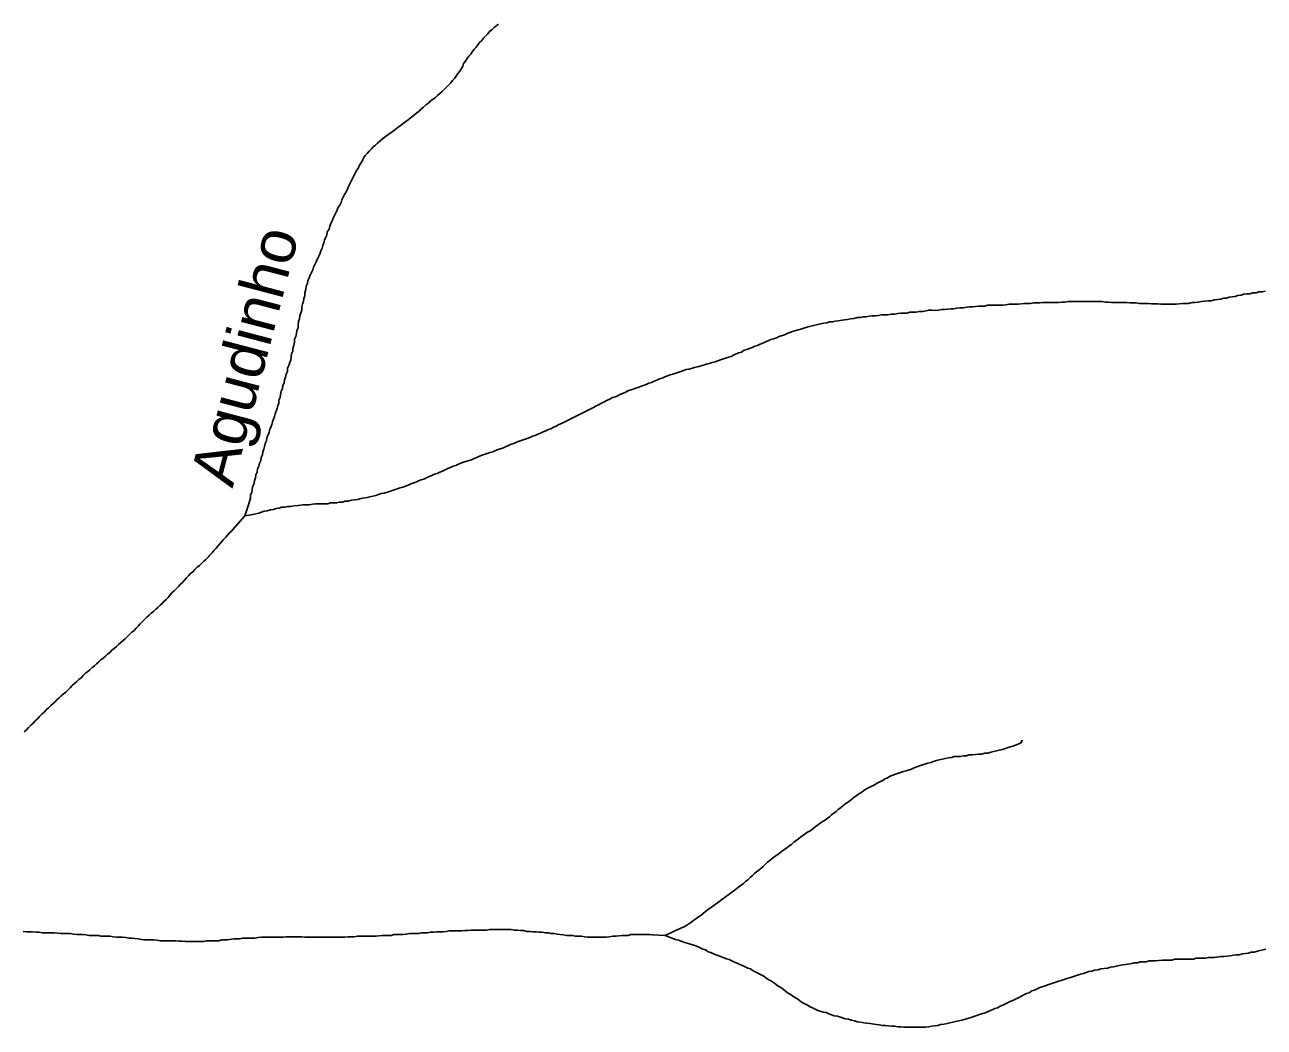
# Model space of a CAD drawing. Extents: x 652.3 to 678, y 7316.9 to 7344.9.
# Drawn here: x 666.148 to 668.383, y 7336.47 to 7338.278 of the extents above; entities that cross this region are included whole.
import ezdxf
from ezdxf.enums import TextEntityAlignment as Align

# ---------------------------------------------------------------- set-up
doc = ezdxf.new("R2010")
doc.units = 0
doc.header["$LTSCALE"] = 0.032
doc.layers.add('61', color=7, linetype='Continuous')
doc.layers.add('7', color=7, linetype='Continuous', lineweight=25)

msp = doc.modelspace()

# ---------------------------------------------------------------- linework, layer by layer
at = {"layer": '7'}
for points in [[(666.7458, 7338.0147), (666.749, 7338.0187), (666.7506, 7338.0234), (666.7538, 7338.0282), (666.757, 7338.033), (666.7586, 7338.0378), (666.7617, 7338.0417), (666.7649, 7338.0457), (666.7689, 7338.0497), (666.7729, 7338.0537), (666.7761, 7338.0576), (666.78, 7338.0608), (666.784, 7338.064), (666.788, 7338.068), (666.792, 7338.0712), (666.796, 7338.0744), (666.7999, 7338.0775), (666.8047, 7338.0807), (666.8095, 7338.0839), (666.8135, 7338.0871), (666.8174, 7338.0903), (666.8214, 7338.0935), (666.8262, 7338.0966), (666.8302, 7338.0998), (666.8349, 7338.103), (666.8389, 7338.1062), (666.8429, 7338.1094), (666.8469, 7338.1125), (666.8509, 7338.1157), (666.8548, 7338.1189), (666.8588, 7338.1221), (666.8628, 7338.1261), (666.8668, 7338.1293), (666.8708, 7338.1332), (666.8755, 7338.1364), (666.8795, 7338.1404), (666.8843, 7338.1436), (666.8883, 7338.1468), (666.8922, 7338.1499), (666.8962, 7338.1539), (666.9002, 7338.1571), (666.9042, 7338.1611), (666.9082, 7338.1651), (666.9121, 7338.169), (666.9161, 7338.173), (666.9193, 7338.177), (666.9225, 7338.181), (666.9257, 7338.185), (666.9288, 7338.1897), (666.932, 7338.1937), (666.9352, 7338.1985), (666.9376, 7338.2033), (666.9392, 7338.208), (666.9424, 7338.212), (666.9455, 7338.2168), (666.9487, 7338.2208), (666.9519, 7338.2247), (666.9551, 7338.2295), (666.9583, 7338.2335), (666.9615, 7338.2375), (666.9646, 7338.2414), (666.9678, 7338.2454), (666.9718, 7338.2494), (666.975, 7338.2534), (666.979, 7338.2574), (666.9829, 7338.2613), (666.9861, 7338.2653), (666.9901, 7338.2685), (666.9941, 7338.2725), (666.9981, 7338.2757), (667.002, 7338.2788)], [(666.5787, 7337.5126), (666.5803, 7337.5174), (666.5811, 7337.5229), (666.5835, 7337.5277), (666.5843, 7337.5333), (666.5867, 7337.5381), (666.5883, 7337.5428), (666.5899, 7337.5476), (666.5915, 7337.5524), (666.5931, 7337.5572), (666.5946, 7337.5619), (666.5962, 7337.5667), (666.5978, 7337.5715), (666.5994, 7337.5763), (666.601, 7337.581), (666.6026, 7337.5858), (666.6042, 7337.5906), (666.6058, 7337.5954), (666.6058, 7337.6009), (666.6082, 7337.6057), (666.609, 7337.6113), (666.6098, 7337.6168), (666.6122, 7337.6216), (666.613, 7337.6272), (666.6153, 7337.632), (666.6161, 7337.6375), (666.6177, 7337.6423), (666.6193, 7337.6479), (666.6217, 7337.6526), (666.6217, 7337.6582), (666.6241, 7337.663), (666.6257, 7337.6686), (666.6273, 7337.6733), (666.6281, 7337.6789), (666.6289, 7337.6845), (666.6313, 7337.6892), (666.6313, 7337.6948), (666.6328, 7337.6996), (666.6344, 7337.7052), (666.6344, 7337.7107), (666.6368, 7337.7155), (666.6376, 7337.7211), (666.6384, 7337.7266), (666.6408, 7337.7314), (666.6408, 7337.737), (666.6416, 7337.7426), (666.6432, 7337.7473), (666.644, 7337.7529), (666.6456, 7337.7585), (666.6472, 7337.7632), (666.6472, 7337.7688), (666.6488, 7337.7736), (666.6503, 7337.7784), (666.6511, 7337.7839), (666.6527, 7337.7887), (666.6527, 7337.7943), (666.6543, 7337.8006), (666.6551, 7337.8062), (666.6575, 7337.811), (666.6583, 7337.8166), (666.6607, 7337.8213), (666.6623, 7337.8261), (666.6647, 7337.8309), (666.6671, 7337.8356), (666.6686, 7337.8404), (666.671, 7337.8452), (666.6734, 7337.85), (666.675, 7337.8547), (666.6774, 7337.8595), (666.6798, 7337.8643), (666.6814, 7337.8699), (666.6838, 7337.8746), (666.6854, 7337.8794), (666.6869, 7337.8842), (666.6885, 7337.889), (666.6901, 7337.8937), (666.6925, 7337.8985), (666.6933, 7337.9041), (666.6965, 7337.9089), (666.6981, 7337.9144), (666.6997, 7337.9192), (666.7021, 7337.924), (666.7037, 7337.9287), (666.706, 7337.9335), (666.7084, 7337.9383), (666.7108, 7337.9431), (666.7124, 7337.9478), (666.7156, 7337.9526), (666.718, 7337.9574), (666.7196, 7337.9622), (666.722, 7337.9669), (666.7243, 7337.9717), (666.7275, 7337.9765), (666.7299, 7337.9813), (666.7315, 7337.986), (666.7339, 7337.9908), (666.7363, 7337.9956), (666.7387, 7338.0004), (666.7411, 7338.0051), (666.7434, 7338.0099), (666.7458, 7338.0147)], [(668.3849, 7337.7975), (668.3794, 7337.7959), (668.373, 7337.7959), (668.3682, 7337.7943), (668.3619, 7337.7943), (668.3571, 7337.7927), (668.3515, 7337.7927), (668.346, 7337.7919), (668.3412, 7337.7903), (668.3356, 7337.7895), (668.3308, 7337.7879), (668.3197, 7337.7863), (668.3149, 7337.7847), (668.3094, 7337.7847), (668.3046, 7337.7831), (668.299, 7337.7823), (668.2934, 7337.7815), (668.2871, 7337.7799), (668.2815, 7337.7799), (668.2759, 7337.7792), (668.2696, 7337.7784), (668.264, 7337.7776), (668.2584, 7337.7768), (668.2529, 7337.7768), (668.2465, 7337.7752), (668.2354, 7337.7752), (668.2242, 7337.7736), (668.1964, 7337.7736), (668.1908, 7337.7744), (668.1797, 7337.7744), (668.1741, 7337.7752), (668.1574, 7337.7752), (668.1518, 7337.776), (668.1407, 7337.776), (668.1351, 7337.7768), (668.1073, 7337.7768), (668.1017, 7337.7776), (668.0961, 7337.7776), (668.0905, 7337.7784), (668.0293, 7337.7784), (668.0237, 7337.7776), (668.0181, 7337.7776), (668.0126, 7337.7768), (667.9839, 7337.7768), (667.9784, 7337.776), (667.9672, 7337.776), (667.9616, 7337.7752), (667.9505, 7337.7752), (667.9394, 7337.7736), (667.9227, 7337.7736), (667.9171, 7337.7728), (667.9115, 7337.772), (667.8837, 7337.772), (667.8789, 7337.7704), (667.8678, 7337.7704), (667.8622, 7337.7696), (667.8566, 7337.7688), (667.851, 7337.7688), (667.8399, 7337.7672), (667.8343, 7337.7672), (667.8288, 7337.7664), (667.8232, 7337.7656), (667.8176, 7337.7656), (667.8121, 7337.7648), (667.8065, 7337.764), (667.8009, 7337.764), (667.7953, 7337.7632), (667.789, 7337.7624), (667.7834, 7337.7632), (667.7778, 7337.7632), (667.7731, 7337.7616), (667.7675, 7337.7609), (667.7611, 7337.7609), (667.7548, 7337.7593), (667.7436, 7337.7593), (667.7388, 7337.7577), (667.7277, 7337.7577), (667.7221, 7337.7569), (667.7166, 7337.7561)], [(667.7166, 7337.7561), (667.7102, 7337.7561), (667.7038, 7337.7545), (667.6927, 7337.7545), (667.6871, 7337.7537), (667.6816, 7337.7529), (667.676, 7337.7529), (667.6704, 7337.7521), (667.6649, 7337.7513), (667.6593, 7337.7513), (667.6545, 7337.7497), (667.6489, 7337.7497), (667.6426, 7337.7481), (667.637, 7337.7473), (667.6314, 7337.7465), (667.6259, 7337.7457), (667.6147, 7337.7441), (667.6092, 7337.7433), (667.6044, 7337.7418), (667.5988, 7337.7418), (667.594, 7337.7402), (667.5885, 7337.7394), (667.5829, 7337.7386), (667.5781, 7337.737), (667.5726, 7337.7362), (667.5678, 7337.7346), (667.5622, 7337.7338), (667.5527, 7337.7306), (667.5471, 7337.729), (667.5423, 7337.7274), (667.5367, 7337.7258), (667.532, 7337.7243), (667.5272, 7337.7227), (667.5224, 7337.7211), (667.5176, 7337.7187), (667.5081, 7337.7155), (667.5033, 7337.7131), (667.4978, 7337.7115), (667.493, 7337.7099), (667.4882, 7337.7075), (667.4834, 7337.706), (667.4787, 7337.7036), (667.4739, 7337.702), (667.4691, 7337.6996), (667.4643, 7337.698), (667.4596, 7337.6956), (667.45, 7337.6924), (667.4452, 7337.6908), (667.4405, 7337.6876), (667.4357, 7337.6861), (667.4309, 7337.6845), (667.4261, 7337.6821), (667.4214, 7337.6797), (667.4166, 7337.6781), (667.4023, 7337.6733), (667.3975, 7337.6717), (667.3927, 7337.6701), (667.3872, 7337.6686), (667.3824, 7337.667), (667.3768, 7337.6654), (667.372, 7337.6638), (667.3609, 7337.6606), (667.3553, 7337.6598), (667.3458, 7337.6566), (667.3402, 7337.6558), (667.3354, 7337.6542), (667.3307, 7337.6526), (667.3163, 7337.6479), (667.3116, 7337.6463), (667.302, 7337.6431), (667.2972, 7337.6407), (667.2925, 7337.6391), (667.2877, 7337.6367), (667.2829, 7337.6351), (667.2781, 7337.6327), (667.2734, 7337.6312), (667.2686, 7337.6288), (667.2638, 7337.6272), (667.2495, 7337.6224), (667.2447, 7337.6208), (667.2352, 7337.6176), (667.2304, 7337.6144), (667.2256, 7337.6129), (667.2209, 7337.6113), (667.2161, 7337.6081), (667.2065, 7337.6049), (667.2018, 7337.6017), (667.197, 7337.6001), (667.1922, 7337.5969), (667.1874, 7337.5954), (667.1827, 7337.5922), (667.1779, 7337.5906), (667.1731, 7337.5874), (667.1588, 7337.5802), (667.154, 7337.5778), (667.1206, 7337.5611), (667.1158, 7337.5587), (667.1111, 7337.5572), (667.1063, 7337.554), (667.1015, 7337.5524), (667.0967, 7337.5492)], [(667.0967, 7337.5492), (667.092, 7337.5476), (667.0872, 7337.5452), (667.0824, 7337.5436), (667.0776, 7337.5412), (667.0729, 7337.5397), (667.0681, 7337.5373), (667.0633, 7337.5357), (667.0585, 7337.5333), (667.0538, 7337.5317), (667.0394, 7337.5269), (667.0347, 7337.5253), (667.0299, 7337.5229), (667.0251, 7337.5214), (667.0203, 7337.519), (667.0156, 7337.5174), (667.0108, 7337.515), (667.0012, 7337.5118), (666.9965, 7337.5102), (666.9917, 7337.5078), (666.9869, 7337.5062), (666.9726, 7337.5015), (666.9678, 7337.4999), (666.9631, 7337.4975), (666.9583, 7337.4959), (666.9535, 7337.4935), (666.9392, 7337.4887), (666.9344, 7337.4871), (666.9296, 7337.4855), (666.9249, 7337.4832), (666.9201, 7337.4816), (666.9153, 7337.4792), (666.9105, 7337.4776), (666.901, 7337.4728), (666.8962, 7337.4712), (666.8914, 7337.4688), (666.8867, 7337.4672), (666.8819, 7337.4649), (666.8771, 7337.4633), (666.8676, 7337.4585), (666.8628, 7337.4569), (666.858, 7337.4553), (666.8532, 7337.4529), (666.8437, 7337.4497), (666.8389, 7337.4474), (666.8294, 7337.4442), (666.8246, 7337.4426), (666.8103, 7337.4378), (666.8055, 7337.4362), (666.796, 7337.433), (666.7904, 7337.4322), (666.7808, 7337.4291), (666.7753, 7337.4275), (666.7697, 7337.4267), (666.7649, 7337.4251), (666.7538, 7337.4235), (666.7482, 7337.4219), (666.7426, 7337.4211), (666.7371, 7337.4203), (666.7307, 7337.4187), (666.7251, 7337.4187), (666.7204, 7337.4171), (666.7148, 7337.4171), (666.71, 7337.4155), (666.6989, 7337.4155), (666.6941, 7337.4139), (666.6718, 7337.4139), (666.6663, 7337.4131), (666.6607, 7337.4123), (666.6496, 7337.4123), (666.6408, 7337.4108), (666.6328, 7337.41), (666.6273, 7337.4092), (666.6217, 7337.4092), (666.6169, 7337.4076), (666.6114, 7337.4076), (666.6066, 7337.406), (666.601, 7337.4052), (666.5962, 7337.4036), (666.5907, 7337.4028), (666.5851, 7337.4012), (666.5795, 7337.4004), (666.57, 7337.3972), (666.5644, 7337.3956), (666.5588, 7337.3948), (666.5445, 7337.3924)], [(666.5445, 7337.3924), (666.5517, 7337.4139), (666.5549, 7337.4243), (666.5549, 7337.4298), (666.5573, 7337.4346), (666.558, 7337.4402), (666.5588, 7337.4458), (666.5612, 7337.4505), (666.562, 7337.4561), (666.5636, 7337.4609), (666.5644, 7337.4664), (666.5668, 7337.4712), (666.5676, 7337.4768), (666.57, 7337.4816), (666.5708, 7337.4871), (666.5732, 7337.4919), (666.574, 7337.4975), (666.5763, 7337.5023), (666.5771, 7337.5078), (666.5787, 7337.5126)], [(666.5229, 7337.3675), (666.5445, 7337.3924), (666.5445, 7337.3924)], [(666.2294, 7337.0821), (666.2334, 7337.0861), (666.2374, 7337.0901), (666.2414, 7337.0933), (666.2453, 7337.0972), (666.2493, 7337.1004), (666.2533, 7337.1044), (666.2573, 7337.1084), (666.2613, 7337.1116), (666.2652, 7337.1148), (666.2692, 7337.1187), (666.2732, 7337.1219), (666.2772, 7337.1251), (666.2811, 7337.1291), (666.2851, 7337.1323), (666.2891, 7337.1354), (666.2931, 7337.1394), (666.2971, 7337.1426), (666.301, 7337.1458), (666.305, 7337.1498), (666.309, 7337.1529), (666.313, 7337.1569), (666.317, 7337.1601), (666.3209, 7337.1641), (666.3249, 7337.1673), (666.3289, 7337.1705), (666.3329, 7337.1744), (666.3368, 7337.1784), (666.3408, 7337.1824), (666.3448, 7337.1856), (666.3488, 7337.1895), (666.352, 7337.1935), (666.3559, 7337.1975), (666.3599, 7337.2015), (666.3639, 7337.2055), (666.3679, 7337.2094), (666.3719, 7337.2134), (666.3758, 7337.2166), (666.3798, 7337.2198), (666.3838, 7337.2238), (666.3878, 7337.2269), (666.3917, 7337.2309), (666.3957, 7337.2341), (666.3989, 7337.2381), (666.4029, 7337.2413), (666.4061, 7337.2452), (666.4093, 7337.2492), (666.4132, 7337.2532), (666.4172, 7337.2572), (666.4212, 7337.2612), (666.4252, 7337.2651), (666.4284, 7337.2691), (666.4323, 7337.2723), (666.4355, 7337.2763), (666.4395, 7337.2803), (666.4427, 7337.2842), (666.4467, 7337.2882), (666.4506, 7337.2914), (666.4546, 7337.2954), (666.4586, 7337.2994), (666.4626, 7337.3025), (666.4665, 7337.3065), (666.4705, 7337.3105), (666.4745, 7337.3137), (666.4785, 7337.3177), (666.4817, 7337.3216), (666.4856, 7337.3256), (666.4888, 7337.3296), (666.492, 7337.3336), (666.496, 7337.3375), (666.4992, 7337.3415), (666.5024, 7337.3455), (666.5063, 7337.3495), (666.5103, 7337.3535), (666.5135, 7337.3574), (666.5167, 7337.3614), (666.5207, 7337.3646), (666.5229, 7337.3675)], [(666.1467, 7337.0026), (666.1507, 7337.0065), (666.1546, 7337.0105), (666.1586, 7337.0145), (666.1626, 7337.0185), (666.1666, 7337.0225), (666.1705, 7337.0264), (666.1745, 7337.0304), (666.1785, 7337.0344), (666.1825, 7337.0384), (666.1865, 7337.0423), (666.1904, 7337.0463), (666.1944, 7337.0495), (666.1984, 7337.0535), (666.2024, 7337.0567), (666.2056, 7337.0606), (666.2095, 7337.0638), (666.2135, 7337.0678), (666.2175, 7337.071), (666.2215, 7337.0742), (666.2255, 7337.0782), (666.2294, 7337.0821)], [(667.4357, 7336.7233), (667.4397, 7336.7265), (667.4436, 7336.7296), (667.4476, 7336.7328), (667.4516, 7336.736), (667.4556, 7336.74), (667.4596, 7336.7432), (667.4635, 7336.7471), (667.4675, 7336.7503), (667.4715, 7336.7535), (667.4755, 7336.7567), (667.4795, 7336.7599), (667.4874, 7336.7678), (667.4914, 7336.771), (667.4954, 7336.7742), (667.4993, 7336.7774), (667.5041, 7336.7806), (667.5081, 7336.7837), (667.5121, 7336.7869), (667.5169, 7336.7901), (667.5216, 7336.7933), (667.5256, 7336.7965), (667.5304, 7336.7997), (667.5344, 7336.8036), (667.5391, 7336.8068), (667.5431, 7336.81), (667.5471, 7336.8132), (667.5519, 7336.8164), (667.5558, 7336.8196), (667.5606, 7336.8227), (667.5654, 7336.8251), (667.5694, 7336.8283), (667.5733, 7336.8315), (667.5773, 7336.8347), (667.5821, 7336.8379), (667.5861, 7336.841), (667.5909, 7336.8434), (667.5948, 7336.8466), (667.5988, 7336.8498), (667.6028, 7336.853), (667.6068, 7336.8562), (667.6107, 7336.8593), (667.6147, 7336.8625), (667.6187, 7336.8657), (667.6227, 7336.8689), (667.6267, 7336.8721), (667.6314, 7336.8753), (667.6354, 7336.8784), (667.6394, 7336.8816), (667.6434, 7336.8848), (667.6481, 7336.888), (667.6521, 7336.8912), (667.6569, 7336.8936), (667.6609, 7336.8967), (667.6656, 7336.8999), (667.68, 7336.9071), (667.6847, 7336.9103), (667.6943, 7336.915), (667.6991, 7336.9182), (667.7038, 7336.9198), (667.7086, 7336.923), (667.7134, 7336.9246), (667.7182, 7336.9262), (667.7325, 7336.931), (667.7373, 7336.9325), (667.7468, 7336.9357), (667.7516, 7336.9381), (667.7564, 7336.9397), (667.7611, 7336.9413), (667.7707, 7336.9445), (667.7762, 7336.9461), (667.7818, 7336.9477), (667.7866, 7336.9493), (667.7922, 7336.9508), (667.7969, 7336.9524), (667.8025, 7336.9532), (667.8081, 7336.9548), (667.8136, 7336.9556), (667.8192, 7336.9564), (667.824, 7336.958), (667.8351, 7336.958), (667.8407, 7336.9596), (667.8463, 7336.9596), (667.851, 7336.9612), (667.8566, 7336.9612), (667.8622, 7336.962), (667.8678, 7336.9628), (667.8733, 7336.9628), (667.8789, 7336.9644), (667.8845, 7336.9644), (667.89, 7336.966), (667.8948, 7336.9676), (667.9004, 7336.9683), (667.9051, 7336.9699), (667.9107, 7336.9707), (667.925, 7336.9755), (667.9298, 7336.9771), (667.9394, 7336.9803), (667.9441, 7336.9827), (667.9465, 7336.9874), (667.9467, 7336.9878)], [(667.3028, 7336.6357), (667.3179, 7336.6429), (667.3227, 7336.6453), (667.3275, 7336.6469), (667.3323, 7336.6493), (667.337, 7336.6509), (667.3418, 7336.6541), (667.349, 7336.6588), (667.3585, 7336.666), (667.3625, 7336.6692), (667.3673, 7336.6724), (667.3712, 7336.6755), (667.3752, 7336.6787), (667.3792, 7336.6819), (667.384, 7336.6851), (667.3887, 7336.6883), (667.3927, 7336.6914), (667.3967, 7336.6946), (667.4015, 7336.6978), (667.4055, 7336.701), (667.4102, 7336.7042), (667.4142, 7336.7074), (667.419, 7336.7105), (667.423, 7336.7137), (667.4269, 7336.7169), (667.4317, 7336.7201), (667.4357, 7336.7233)], [(666.2302, 7336.6389), (666.2127, 7336.6389), (666.2071, 7336.6397), (666.2016, 7336.6405), (666.1793, 7336.6405), (666.1737, 7336.6413), (666.1682, 7336.6413), (666.1618, 7336.6421), (666.1507, 7336.6421), (666.1451, 7336.6429)], [(667.3028, 7336.6357), (667.2797, 7336.6365), (667.2742, 7336.6373), (667.2407, 7336.6373), (667.236, 7336.6357), (667.2248, 7336.6357), (667.2137, 7336.6342), (667.2081, 7336.6342), (667.2018, 7336.6334), (667.1962, 7336.6326), (667.1628, 7336.6326), (667.1572, 7336.6334), (667.1516, 7336.6342), (667.1405, 7336.6342), (667.1357, 7336.6357), (667.1246, 7336.6357), (667.119, 7336.6365), (667.1134, 7336.6373), (667.1079, 7336.6381), (667.1023, 7336.6389), (667.0967, 7336.6389), (667.092, 7336.6405), (667.0864, 7336.6405), (667.0808, 7336.6413), (667.0752, 7336.6413), (667.0697, 7336.6421), (667.0641, 7336.6421), (667.0585, 7336.6429), (667.053, 7336.6429), (667.0474, 7336.6445), (667.0418, 7336.6445), (667.0363, 7336.6453), (667.0307, 7336.6453), (667.0251, 7336.6461), (666.9861, 7336.6461), (666.9806, 7336.6453), (666.9527, 7336.6453), (666.9471, 7336.6445), (666.9416, 7336.6445), (666.936, 7336.6437), (666.9129, 7336.6437), (666.9074, 7336.6429), (666.9018, 7336.6421), (666.8906, 7336.6421), (666.8851, 7336.6413), (666.8795, 7336.6413), (666.8739, 7336.6405), (666.8628, 7336.6405), (666.858, 7336.6389), (666.8413, 7336.6389), (666.8357, 7336.6381), (666.8302, 7336.6373), (666.8135, 7336.6373), (666.8087, 7336.6357), (666.792, 7336.6357), (666.7808, 7336.6342), (666.7474, 7336.6342), (666.7419, 7336.6334), (666.7307, 7336.6334), (666.7251, 7336.6326), (666.6527, 7336.6326), (666.6472, 7336.6334), (666.6193, 7336.6334), (666.6137, 7336.6326), (666.5748, 7336.6326), (666.5684, 7336.6318), (666.5628, 7336.631), (666.5405, 7336.631), (666.5358, 7336.6294), (666.5246, 7336.6294), (666.5135, 7336.6278), (666.5024, 7336.6278), (666.4976, 7336.6262), (666.4753, 7336.6262), (666.4705, 7336.6246), (666.4371, 7336.6246), (666.4315, 7336.6254), (666.426, 7336.6254), (666.4196, 7336.6262), (666.3917, 7336.6262), (666.3862, 7336.627), (666.3806, 7336.6278), (666.3639, 7336.6278), (666.3583, 7336.6286), (666.352, 7336.6294), (666.3464, 7336.6302), (666.3408, 7336.631), (666.3353, 7336.631), (666.3297, 7336.6318), (666.3241, 7336.6326), (666.313, 7336.6326), (666.3074, 7336.6334), (666.3018, 7336.6342), (666.2851, 7336.6342), (666.2804, 7336.6357), (666.2636, 7336.6357), (666.2581, 7336.6365), (666.2525, 7336.6373), (666.2414, 7336.6373), (666.2358, 7336.6381), (666.2302, 7336.6389)], [(667.3028, 7336.6357), (667.3211, 7336.6286), (667.3267, 7336.627), (667.3315, 7336.6254), (667.3362, 7336.6238), (667.3442, 7336.6214), (667.3561, 7336.6174), (667.3609, 7336.6159), (667.3704, 7336.6111), (667.3752, 7336.6095), (667.38, 7336.6063), (667.3848, 7336.6047), (667.3895, 7336.6023), (667.3991, 7336.5991), (667.4039, 7336.5968), (667.4086, 7336.5952), (667.4134, 7336.5936)], [(668.0667, 7336.5705), (668.0722, 7336.5713), (668.077, 7336.5729), (668.0826, 7336.5737), (668.0882, 7336.5753), (668.0945, 7336.5761), (668.1001, 7336.5769), (668.1057, 7336.5785), (668.1112, 7336.5793), (668.1168, 7336.5801), (668.1216, 7336.5816), (668.1271, 7336.5824), (668.1327, 7336.5832), (668.1439, 7336.5848), (668.1486, 7336.5864), (668.1542, 7336.5864), (668.159, 7336.588), (668.1701, 7336.588), (668.1757, 7336.5896), (668.1868, 7336.5896), (668.1924, 7336.5904), (668.1996, 7336.5912), (668.2163, 7336.5912), (668.2218, 7336.5928), (668.2553, 7336.5928), (668.26, 7336.5944), (668.2775, 7336.5944), (668.2823, 7336.596), (668.2934, 7336.596), (668.3046, 7336.5976), (668.3102, 7336.5976), (668.3157, 7336.5984), (668.3213, 7336.5991), (668.3269, 7336.5999), (668.3324, 7336.6007), (668.338, 7336.6007), (668.3436, 7336.6023), (668.3547, 7336.6039), (668.3595, 7336.6055), (668.3651, 7336.6055), (668.3706, 7336.6071), (668.3754, 7336.6087), (668.381, 7336.6095), (668.3857, 7336.6111)], [(667.4134, 7336.5936), (667.4182, 7336.592), (667.4277, 7336.5872), (667.4325, 7336.5856), (667.4373, 7336.5832), (667.4421, 7336.5816), (667.4516, 7336.5769), (667.4564, 7336.5753), (667.4612, 7336.5721), (667.4803, 7336.5625), (667.4842, 7336.5594), (667.4882, 7336.5562), (667.493, 7336.5538), (667.4978, 7336.5506), (667.5025, 7336.5474), (667.5065, 7336.5442), (667.5113, 7336.5419), (667.5153, 7336.5387), (667.5192, 7336.5355), (667.5232, 7336.5323), (667.528, 7336.5299), (667.532, 7336.5267), (667.5367, 7336.5236), (667.5415, 7336.5212), (667.5455, 7336.518), (667.5495, 7336.5148), (667.559, 7336.51), (667.5638, 7336.5068), (667.5686, 7336.5053), (667.5781, 7336.5005), (667.5877, 7336.4973), (667.5932, 7336.4965), (667.598, 7336.4941), (667.6076, 7336.4909), (667.6131, 7336.4901), (667.6227, 7336.487), (667.6275, 7336.4854), (667.633, 7336.4846), (667.6386, 7336.483), (667.6442, 7336.4814), (667.6497, 7336.4798), (667.6553, 7336.479), (667.6609, 7336.4782), (667.6664, 7336.4774), (667.672, 7336.4766), (667.6832, 7336.475), (667.6887, 7336.4742), (667.6943, 7336.4734), (667.6999, 7336.4734), (667.7054, 7336.4726), (667.711, 7336.4718), (667.7166, 7336.4718), (667.7221, 7336.471), (667.7277, 7336.471), (667.7333, 7336.4702), (667.7723, 7336.4702), (667.7778, 7336.471), (667.7834, 7336.4718), (667.789, 7336.4726), (667.7945, 7336.4734), (667.7993, 7336.475), (667.8057, 7336.4758), (667.8113, 7336.4766), (667.816, 7336.4782), (667.8216, 7336.479), (667.8264, 7336.4806), (667.8319, 7336.4814), (667.8375, 7336.483), (667.8542, 7336.4878), (667.859, 7336.4893), (667.8733, 7336.4941), (667.8781, 7336.4957), (667.8829, 7336.4973), (667.8876, 7336.4997), (667.8924, 7336.5013), (667.8972, 7336.5037), (667.902, 7336.5053), (667.9067, 7336.5084), (667.9115, 7336.51), (667.9211, 7336.5148), (667.9258, 7336.5172), (667.9306, 7336.5188), (667.9354, 7336.5212), (667.9402, 7336.5236), (667.9545, 7336.5307), (667.9593, 7336.5323), (667.964, 7336.5355), (667.9688, 7336.5371), (667.9784, 7336.5419), (667.9879, 7336.545), (667.9927, 7336.5466), (668.007, 7336.5514), (668.0118, 7336.553), (668.0165, 7336.5546), (668.0221, 7336.5562), (668.0269, 7336.5578), (668.0317, 7336.5594), (668.046, 7336.5641), (668.0516, 7336.5657), (668.0571, 7336.5673), (668.0667, 7336.5705)]]:
    msp.add_lwpolyline(points, dxfattribs=at)

# ---------------------------------------------------------------- texts
at = {"layer": '61', "width": 1.05}
msp.add_text('Agudinho', height=0.08, rotation=75.302, dxfattribs=at).set_placement((666.5825, 7337.6705), align=Align.CENTER)

doc.saveas('drawing.dxf')
